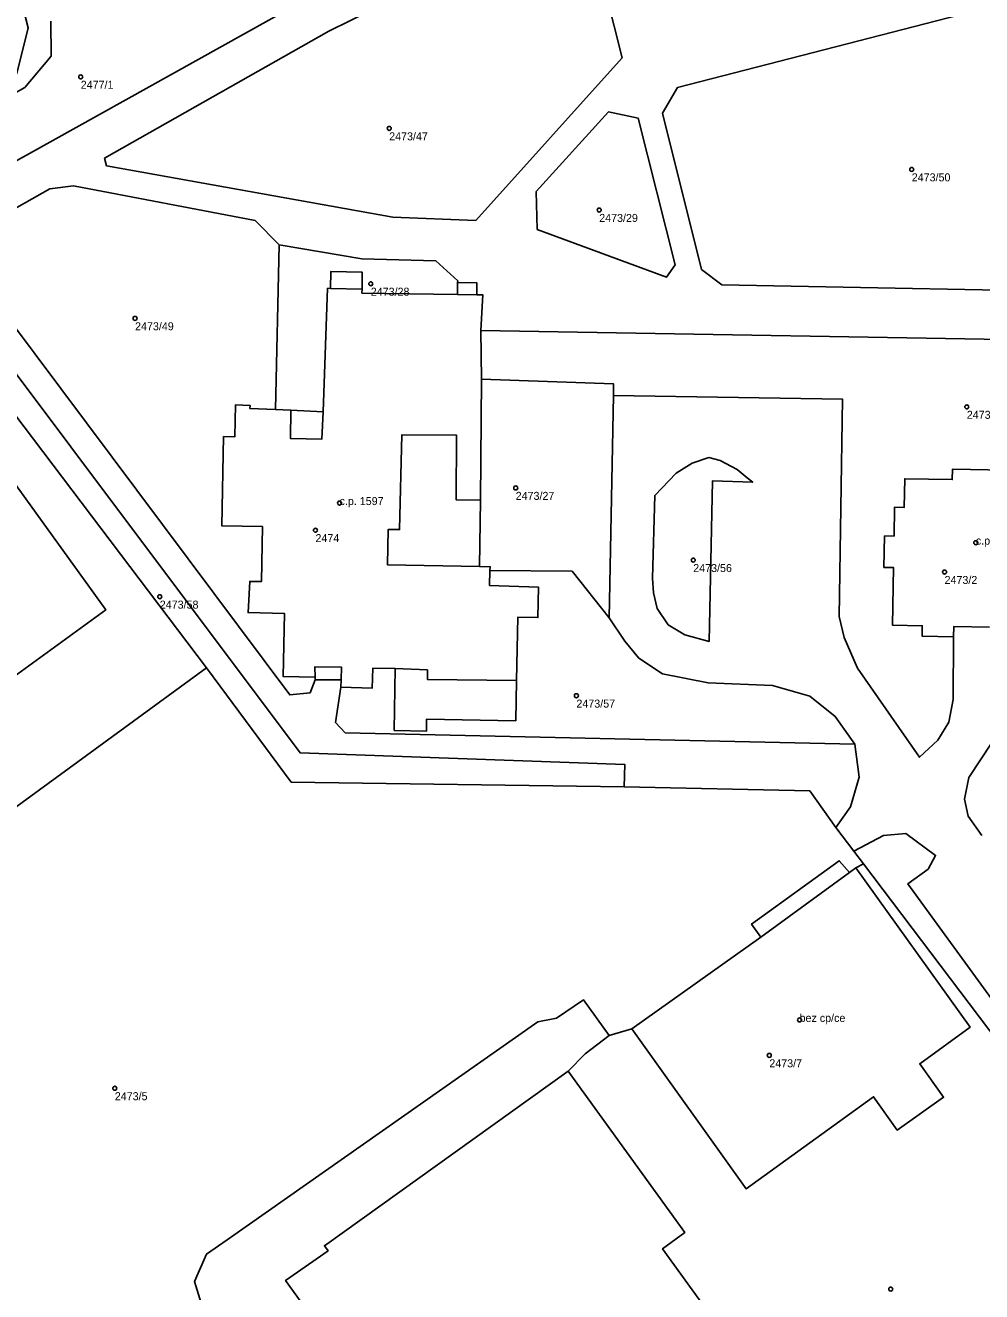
# Model space of a CAD drawing. Extents: x -878211 to -870363, y -1058464 to -1052522.
# Drawn here: x -874079.7 to -873960.2, y -1055725 to -1055566.8 of the extents above; entities that cross this region are included whole.
import ezdxf

# ---------------------------------------------------------------- set-up
doc = ezdxf.new("R2010")
doc.units = 0
for name, color, linetype in [('Definiční body', 7, 'Continuous'), ('Polygon budovy', 7, 'Continuous'), ('Polygon parcely', 7, 'Continuous')]:
    doc.layers.add(name, color=color, linetype=linetype)

msp = doc.modelspace()

# ---------------------------------------------------------------- linework, layer by layer
at = {"layer": 'Definiční body'}
for centre in [(-874072.81, -1055573.19994), (-874034.26, -1055579.63994), (-873968.95, -1055584.76994), (-874008.01, -1055589.83994), (-874036.56, -1055599.05994), (-874066.02, -1055603.37994), (-873962.07, -1055614.43994), (-874018.45, -1055624.56994), (-874040.46, -1055626.45994), (-874043.47, -1055629.84994), (-873960.94, -1055631.40994), (-873996.26, -1055633.58994), (-873964.85, -1055635.07994), (-874062.93, -1055638.15994), (-874010.86, -1055650.52994), (-873982.97, -1055691.04994), (-873986.75, -1055695.47994), (-874068.55, -1055699.58994), (-873971.58, -1055724.68994)]:
    msp.add_circle(centre, 0.25, dxfattribs=at)
at = {"layer": 'Polygon budovy'}
for points in [[(-874029.46, -1055647.29), (-874029.48, -1055648.49), (-874018.35, -1055648.64), (-874018.19, -1055640.73), (-874015.68, -1055640.77), (-874015.61, -1055636.95), (-874021.71, -1055636.75), (-874021.69, -1055634.88), (-874021.63, -1055634.41), (-874022.97, -1055634.4), (-874034.47, -1055634.18), (-874034.39, -1055629.77), (-874032.96, -1055629.78), (-874032.69, -1055617.94), (-874025.84, -1055617.98), (-874025.88, -1055626.06), (-874022.85, -1055626.11), (-874022.72, -1055610.96), (-874022.79, -1055604.89), (-874022.55, -1055600.45), (-874023.32, -1055600.42), (-874025.73, -1055600.39), (-874037.66, -1055600.21), (-874037.62, -1055599.71), (-874041.59, -1055599.63), (-874041.96, -1055599.62), (-874042.53, -1055615.06), (-874042.66, -1055618.46), (-874046.59, -1055618.4), (-874046.57, -1055614.85), (-874048.45, -1055614.75), (-874051.66, -1055614.65), (-874051.63, -1055614.28), (-874053.47, -1055614.2), (-874053.53, -1055618.18), (-874054.95, -1055618.16), (-874055.16, -1055629.31), (-874050.1, -1055629.39), (-874050.23, -1055636.27), (-874051.69, -1055636.26), (-874051.89, -1055640.14), (-874047.36, -1055640.25), (-874047.5, -1055648.15), (-874043.53, -1055648.21), (-874043.54, -1055646.91), (-874040.24, -1055646.96), (-874040.27, -1055648.56), (-874040.29, -1055649.47), (-874036.37, -1055649.57), (-874036.3, -1055647.07), (-874033.51, -1055647.15)], [(-873970.77, -1055704.82), (-873964.97, -1055700.7), (-873967.95, -1055696.53), (-873961.66, -1055691.97), (-873975.92, -1055672.06), (-873976.74, -1055672.63), (-873987.8, -1055680.69), (-874003.94, -1055692.16), (-873989.65, -1055712.15), (-873973.72, -1055700.65)]]:
    msp.add_lwpolyline(points, close=True, dxfattribs=at)
for points in [[(-873954.92, -1055622.4), (-873963.85, -1055622.22), (-873963.88, -1055623.52), (-873969.82, -1055623.43), (-873969.89, -1055627.01), (-873971.09, -1055626.96), (-873971.15, -1055630.58), (-873972.34, -1055630.56), (-873972.43, -1055634.51), (-873971.21, -1055634.53), (-873971.36, -1055641.71), (-873967.64, -1055641.79), (-873967.66, -1055643.08), (-873963.73, -1055643.16), (-873963.7, -1055641.9), (-873959.25, -1055641.96)], [(-873975.21, -1055754.01), (-874000.1, -1055719.65), (-873997.31, -1055717.63), (-874011.91, -1055697.47), (-874042.35, -1055719.27), (-874041.89, -1055719.89), (-874047.21, -1055723.6), (-874035.07, -1055740.45)]]:
    msp.add_lwpolyline(points, dxfattribs=at)
at = {"layer": 'Polygon parcely'}
for points in [[(-874131.7, -1055559.59), (-874134.1, -1055570.95), (-874136.7, -1055583.2), (-874137.83, -1055588.25), (-874141.39, -1055604.82), (-874142.06, -1055607.47), (-874080.81, -1055572.78), (-874079.37, -1055567.09), (-874083.01, -1055553.18)], [(-874083.01, -1055553.18), (-874079.37, -1055567.09), (-874080.81, -1055572.78)], [(-874076.54, -1055566.26), (-874076.51, -1055570.62), (-874079.78, -1055574.52), (-874165.81, -1055622.89), (-874154.64, -1055624.88), (-874121.46, -1055606.35), (-874108.28, -1055598.99), (-874103.71, -1055596.38), (-874033.95, -1055557.52)], [(-874033.95, -1055557.52), (-874103.71, -1055596.38)], [(-874079.78, -1055574.52), (-874076.51, -1055570.62), (-874076.54, -1055566.26)], [(-874087.48, -1055593.29), (-874076.67, -1055587.18), (-874073.7, -1055586.82), (-874051.01, -1055591.15), (-874047.99, -1055594.21), (-874037.67, -1055595.92)], [(-874088.42, -1055600.32), (-874045.4, -1055657.67), (-874004.81, -1055659.11), (-874004.89, -1055661.92), (-873981.7, -1055662.41), (-873978.43, -1055667.02), (-873976.59, -1055664.43), (-873975.53, -1055660.72), (-873976.07, -1055656.59), (-874039.75, -1055655.19), (-874040.96, -1055653.87), (-874040.29, -1055649.47), (-874040.27, -1055648.56), (-874043.51, -1055648.53), (-874044.15, -1055650.17), (-874046.68, -1055650.43), (-874088.03, -1055595.14)], [(-874037.67, -1055595.92), (-874028.44, -1055596.19), (-874025.68, -1055598.68), (-874025.71, -1055598.91), (-874023.29, -1055598.95), (-874023.32, -1055600.42), (-874022.55, -1055600.45), (-874022.79, -1055604.89), (-873945.35, -1055606.22)], [(-874143.88, -1055710.4), (-874057.11, -1055647.06), (-874091.96, -1055601.01)], [(-874095.08, -1055604.62), (-874069.69, -1055639.81), (-874088.06, -1055653.14)], [(-873945.35, -1055606.22), (-874022.79, -1055604.89), (-874022.72, -1055610.96), (-874006.22, -1055611.57), (-874006.22, -1055613.03), (-873977.62, -1055613.46), (-873978.04, -1055640.63), (-873977.41, -1055643.25), (-873975.72, -1055647.08), (-873968, -1055658.23), (-873965.71, -1055656.1), (-873964.32, -1055653.82), (-873963.79, -1055651), (-873963.73, -1055643.16), (-873967.66, -1055643.08), (-873967.64, -1055641.79), (-873971.36, -1055641.71), (-873971.21, -1055634.53), (-873972.43, -1055634.51), (-873972.34, -1055630.56), (-873971.15, -1055630.58), (-873971.09, -1055626.96), (-873969.89, -1055627.01), (-873969.82, -1055623.43), (-873963.88, -1055623.52), (-873963.85, -1055622.22), (-873954.92, -1055622.4)], [(-873959.25, -1055641.96), (-873963.7, -1055641.9), (-873963.73, -1055643.16), (-873963.79, -1055651), (-873964.32, -1055653.82), (-873965.71, -1055656.1), (-873968, -1055658.23), (-873975.72, -1055647.08), (-873977.41, -1055643.25), (-873978.04, -1055640.63), (-873977.62, -1055613.46), (-874006.22, -1055613.03), (-874006.78, -1055640.82), (-874004.8, -1055643.71), (-874003.07, -1055645.85), (-874000.11, -1055647.79), (-873994.39, -1055648.92), (-873986.37, -1055649.24), (-873981.69, -1055650.58), (-873978.51, -1055653.13), (-873976.07, -1055656.59), (-873975.53, -1055660.72), (-873976.59, -1055664.43), (-873978.43, -1055667.02), (-873976.18, -1055669.96), (-873972.49, -1055667.99), (-873969.7, -1055667.76), (-873965.98, -1055670.48), (-873966.89, -1055672.19), (-873969.43, -1055674.02), (-873957.99, -1055689.77)], [(-873954.92, -1055622.4), (-873963.85, -1055622.22), (-873963.88, -1055623.52), (-873969.82, -1055623.43), (-873969.89, -1055627.01), (-873971.09, -1055626.96), (-873971.15, -1055630.58), (-873972.34, -1055630.56), (-873972.43, -1055634.51), (-873971.21, -1055634.53), (-873971.36, -1055641.71), (-873967.64, -1055641.79), (-873967.66, -1055643.08), (-873963.73, -1055643.16), (-873963.7, -1055641.9), (-873959.25, -1055641.96)], [(-874089.08, -1055758.46), (-874055.62, -1055733.36), (-874058.58, -1055723.73), (-874057.09, -1055720.31), (-874054.52, -1055718.53), (-874015.67, -1055691.27), (-874013.35, -1055690.84), (-874009.99, -1055688.53), (-874006.78, -1055692.98), (-874003.94, -1055692.16), (-873987.8, -1055680.69), (-873988.96, -1055679.08), (-873978.02, -1055671.16), (-873976.74, -1055672.63), (-873975.92, -1055672.06), (-873974.98, -1055671.54), (-873976.18, -1055669.96), (-873978.43, -1055667.02), (-873981.7, -1055662.41), (-874004.89, -1055661.92), (-874046.49, -1055661.35), (-874057.11, -1055647.06), (-874143.88, -1055710.4)], [(-873960.17, -1055668), (-873961.88, -1055665.58), (-873962.37, -1055663.48), (-873961.8, -1055660.74), (-873959, -1055656.47)], [(-873959, -1055656.47), (-873961.8, -1055660.74), (-873962.37, -1055663.48), (-873961.88, -1055665.58), (-873960.17, -1055668)], [(-873957.99, -1055689.77), (-873969.43, -1055674.02), (-873966.89, -1055672.19), (-873965.98, -1055670.48), (-873969.7, -1055667.76), (-873972.49, -1055667.99), (-873976.18, -1055669.96), (-873974.98, -1055671.54), (-873943.66, -1055712.93)], [(-874035.07, -1055740.45), (-874047.21, -1055723.6), (-874041.89, -1055719.89), (-874042.35, -1055719.27), (-874011.91, -1055697.47), (-874009.76, -1055695.3), (-874006.78, -1055692.98), (-874009.99, -1055688.53), (-874013.35, -1055690.84), (-874015.67, -1055691.27), (-874054.52, -1055718.53), (-874057.09, -1055720.31), (-874058.58, -1055723.73), (-874055.62, -1055733.36)], [(-873975.21, -1055754.01), (-874000.1, -1055719.65), (-873997.31, -1055717.63), (-874011.91, -1055697.47), (-874042.35, -1055719.27), (-874041.89, -1055719.89), (-874047.21, -1055723.6), (-874035.07, -1055740.45)]]:
    msp.add_lwpolyline(points, dxfattribs=at)
for points in [[(-874030.1, -1055562.87), (-874036.4, -1055564.82), (-874041.8, -1055567.47), (-874069.82, -1055583.34), (-874069.61, -1055584.3), (-874033.81, -1055590.73), (-874023.42, -1055591.14), (-874005.15, -1055570.81), (-874008.11, -1055559.08), (-874010.4, -1055557.79)], [(-874030.1, -1055562.87), (-874010.4, -1055557.79), (-874008.11, -1055559.08), (-874005.15, -1055570.81), (-874023.42, -1055591.14), (-874033.81, -1055590.73), (-874069.61, -1055584.3), (-874069.82, -1055583.34), (-874041.8, -1055567.47), (-874036.4, -1055564.82)], [(-873938.78, -1055598.31), (-873942.35, -1055562.14), (-873944.65, -1055560.72), (-873998.22, -1055574.51), (-874000.1, -1055577.73), (-873995.23, -1055597.26), (-873992.7, -1055599.2), (-873940.64, -1055600.17)], [(-873938.78, -1055598.31), (-873940.64, -1055600.17), (-873992.7, -1055599.2), (-873995.23, -1055597.26), (-874000.1, -1055577.73), (-873998.22, -1055574.51), (-873944.65, -1055560.72), (-873942.35, -1055562.14)], [(-873998.5, -1055596.69), (-874003.16, -1055578.36), (-874006.86, -1055577.58), (-874015.88, -1055587.53), (-874015.76, -1055592.27), (-873999.62, -1055598.25)], [(-873998.5, -1055596.69), (-873999.62, -1055598.25), (-874015.76, -1055592.27), (-874015.88, -1055587.53), (-874006.86, -1055577.58), (-874003.16, -1055578.36)], [(-874043.51, -1055648.53), (-874043.53, -1055648.21), (-874047.5, -1055648.15), (-874047.36, -1055640.25), (-874051.89, -1055640.14), (-874051.69, -1055636.26), (-874050.23, -1055636.27), (-874050.1, -1055629.39), (-874055.16, -1055629.31), (-874054.95, -1055618.16), (-874053.53, -1055618.18), (-874053.47, -1055614.2), (-874051.63, -1055614.28), (-874051.66, -1055614.65), (-874048.45, -1055614.75), (-874047.99, -1055594.21), (-874051.01, -1055591.15), (-874073.7, -1055586.82), (-874076.67, -1055587.18), (-874087.48, -1055593.29), (-874088.03, -1055595.14), (-874046.68, -1055650.43), (-874044.15, -1055650.17)], [(-874048.45, -1055614.75), (-874046.57, -1055614.85), (-874042.53, -1055615.06), (-874041.96, -1055599.62), (-874041.59, -1055599.63), (-874041.54, -1055597.51), (-874037.64, -1055597.6), (-874037.62, -1055599.71), (-874037.66, -1055600.21), (-874025.73, -1055600.39), (-874025.71, -1055598.91), (-874025.68, -1055598.68), (-874028.44, -1055596.19), (-874037.67, -1055595.92), (-874047.99, -1055594.21)], [(-874103.71, -1055596.38), (-874108.28, -1055598.99), (-874104.29, -1055606.87), (-874103.13, -1055608.84), (-874103.02, -1055609.79), (-874103.93, -1055611.1), (-874107.16, -1055613.47), (-874107.8, -1055613.66), (-874108.32, -1055613.34), (-874110.54, -1055610.35), (-874122.03, -1055618.83), (-874118.38, -1055623.83), (-874115.65, -1055627.55), (-874110.46, -1055623.69), (-874109.84, -1055623.5), (-874109.25, -1055623.94), (-874088.06, -1055653.14), (-874069.69, -1055639.81), (-874095.08, -1055604.62), (-874097.5, -1055606.36), (-874098.12, -1055606.51), (-874098.65, -1055606.17), (-874099.84, -1055603.93)], [(-874040.27, -1055648.56), (-874040.29, -1055649.47), (-874036.37, -1055649.57), (-874036.3, -1055647.07), (-874033.51, -1055647.15), (-874033.62, -1055654.87), (-874029.61, -1055654.98), (-874029.61, -1055653.47), (-874018.45, -1055653.67), (-874018.35, -1055648.64), (-874018.19, -1055640.73), (-874015.68, -1055640.77), (-874015.61, -1055636.95), (-874021.71, -1055636.75), (-874021.69, -1055634.88), (-874021.63, -1055634.41), (-874022.97, -1055634.4), (-874022.85, -1055626.11), (-874022.72, -1055610.96), (-874022.79, -1055604.89), (-874022.55, -1055600.45), (-874023.32, -1055600.42), (-874023.29, -1055598.95), (-874025.71, -1055598.91), (-874025.73, -1055600.39), (-874037.66, -1055600.21), (-874037.62, -1055599.71), (-874037.64, -1055597.6), (-874041.54, -1055597.51), (-874041.59, -1055599.63), (-874041.96, -1055599.62), (-874042.53, -1055615.06), (-874046.57, -1055614.85), (-874048.45, -1055614.75), (-874051.66, -1055614.65), (-874051.63, -1055614.28), (-874053.47, -1055614.2), (-874053.53, -1055618.18), (-874054.95, -1055618.16), (-874055.16, -1055629.31), (-874050.1, -1055629.39), (-874050.23, -1055636.27), (-874051.69, -1055636.26), (-874051.89, -1055640.14), (-874047.36, -1055640.25), (-874047.5, -1055648.15), (-874043.53, -1055648.21), (-874043.51, -1055648.53)], [(-874057.11, -1055647.06), (-874046.49, -1055661.35), (-874004.89, -1055661.92), (-874004.81, -1055659.11), (-874045.4, -1055657.67), (-874088.42, -1055600.32), (-874091.96, -1055601.01)], [(-874006.22, -1055611.57), (-874022.72, -1055610.96), (-874022.85, -1055626.11), (-874022.97, -1055634.4), (-874021.63, -1055634.41), (-874021.69, -1055634.88), (-874011.41, -1055634.97), (-874006.78, -1055640.82), (-874006.22, -1055613.03)], [(-873999.39, -1055641.68), (-874000.77, -1055639.65), (-874001.22, -1055637.66), (-874001.36, -1055635.85), (-874001.06, -1055625.53), (-873998.38, -1055622.74), (-873996.41, -1055621.46), (-873994.31, -1055620.78), (-873992.88, -1055621.16), (-873990.75, -1055622.27), (-873989.52, -1055623.29), (-873988.82, -1055623.85), (-873993.87, -1055623.7), (-873994.26, -1055643.74), (-873997.29, -1055642.94)], [(-873999.39, -1055641.68), (-873997.29, -1055642.94), (-873994.26, -1055643.74), (-873993.87, -1055623.7), (-873988.82, -1055623.85), (-873989.52, -1055623.29), (-873990.75, -1055622.27), (-873992.88, -1055621.16), (-873994.31, -1055620.78), (-873996.41, -1055621.46), (-873998.38, -1055622.74), (-874001.06, -1055625.53), (-874001.36, -1055635.85), (-874001.22, -1055637.66), (-874000.77, -1055639.65)], [(-874011.41, -1055634.97), (-874021.69, -1055634.88), (-874021.71, -1055636.75), (-874015.61, -1055636.95), (-874015.68, -1055640.77), (-874018.19, -1055640.73), (-874018.35, -1055648.64), (-874018.45, -1055653.67), (-874029.61, -1055653.47), (-874029.61, -1055654.98), (-874033.62, -1055654.87), (-874033.51, -1055647.15), (-874036.3, -1055647.07), (-874036.37, -1055649.57), (-874040.29, -1055649.47), (-874040.96, -1055653.87), (-874039.75, -1055655.19), (-873976.07, -1055656.59), (-873978.51, -1055653.13), (-873981.69, -1055650.58), (-873986.37, -1055649.24), (-873994.39, -1055648.92), (-874000.11, -1055647.79), (-874003.07, -1055645.85), (-874004.8, -1055643.71), (-874006.78, -1055640.82)], [(-873970.77, -1055704.82), (-873964.97, -1055700.7), (-873967.95, -1055696.53), (-873961.66, -1055691.97), (-873975.92, -1055672.06), (-873976.74, -1055672.63), (-873978.02, -1055671.16), (-873988.96, -1055679.08), (-873987.8, -1055680.69), (-874003.94, -1055692.16), (-873989.65, -1055712.15), (-873973.72, -1055700.65)], [(-873943.66, -1055712.93), (-873974.98, -1055671.54), (-873975.92, -1055672.06), (-873961.66, -1055691.97), (-873967.95, -1055696.53), (-873964.97, -1055700.7), (-873970.77, -1055704.82), (-873973.72, -1055700.65), (-873989.65, -1055712.15), (-874003.94, -1055692.16), (-874006.78, -1055692.98), (-874009.76, -1055695.3), (-874011.91, -1055697.47), (-873997.31, -1055717.63), (-874000.1, -1055719.65), (-873975.21, -1055754.01), (-873962.01, -1055744.63), (-873934.83, -1055725.07)]]:
    msp.add_lwpolyline(points, close=True, dxfattribs=at)

# ---------------------------------------------------------------- texts
at = {"layer": 'Definiční body'}
for s, p in [('2477/1', (-874072.81, -1055574.689)), ('2473/47', (-874034.26, -1055581.129)), ('2473/50', (-873968.95, -1055586.259)), ('2473/29', (-874008.01, -1055591.329)), ('2473/28', (-874036.56, -1055600.549)), ('2473/49', (-874066.02, -1055604.869)), ('2473/52', (-873962.07, -1055615.929)), ('2473/27', (-874018.45, -1055626.059)), ('c.p. 1597', (-874040.46, -1055626.71)), ('2474', (-874043.47, -1055631.339)), ('c.p. 1520', (-873960.94, -1055631.659)), ('2473/56', (-873996.26, -1055635.079)), ('2473/2', (-873964.85, -1055636.569)), ('2473/58', (-874062.93, -1055639.649)), ('2473/57', (-874010.86, -1055652.019)), ('bez cp/ce', (-873982.97, -1055691.3)), ('2473/7', (-873986.75, -1055696.969)), ('2473/5', (-874068.55, -1055701.079))]:
    msp.add_text(s, height=0.999996, dxfattribs=at).set_placement(p)

doc.saveas('drawing.dxf')
